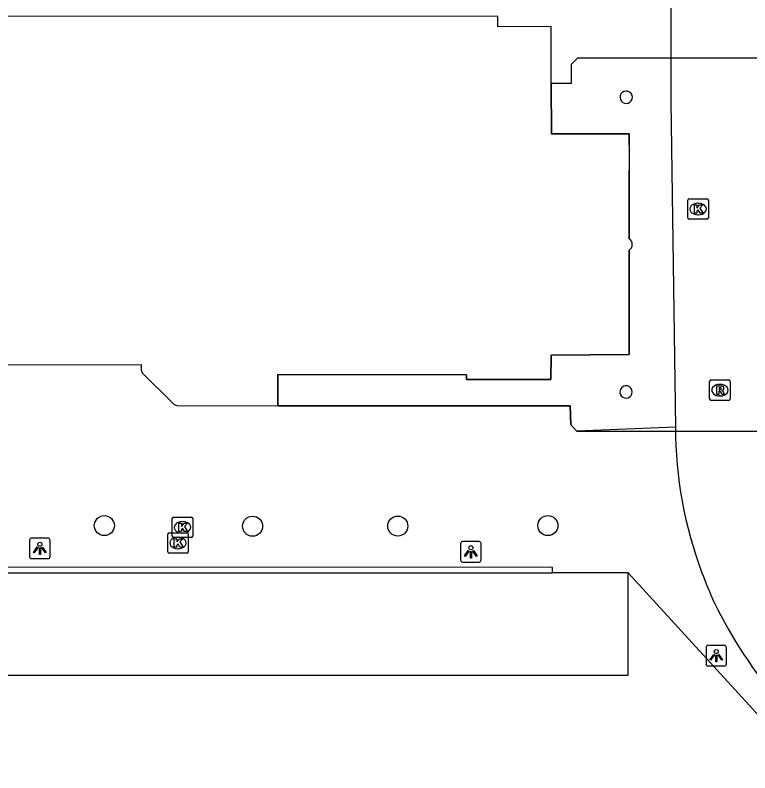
# Model space of a CAD drawing. Extents: x 161477 to 163040, y 383680 to 384868.
# Drawn here: x 162149.82 to 162185.65, y 384441.96 to 384478.93 of the extents above; entities that cross this region are included whole.
import ezdxf

# ---------------------------------------------------------------- set-up
doc = ezdxf.new("R2010")
doc.units = 0
for name, color, linetype in [('IMGEO_Boom', 7, 'Continuous'), ('IMGEO_Kolk', 7, 'Continuous'), ('IMGEO_Lichtpunt', 7, 'Continuous'), ('IMGEO_Muur', 7, 'Continuous'), ('IMGEO_Pand', 7, 'Continuous'), ('IMGEO_Pand_overbouw', 7, 'Continuous'), ('IMGEO_Rijbaan_lokaal_open', 7, 'Continuous'), ('IMGEO_Rioolput', 7, 'Continuous'), ('IMGEO_Voetpad_open', 7, 'Continuous')]:
    doc.layers.add(name, color=color, linetype=linetype)

msp = doc.modelspace()

# ---------------------------------------------------------------- linework, layer by layer
at = {"layer": 'IMGEO_Boom'}
for centre in [(162154.17, 384454.02), (162161.4, 384453.99), (162168.48, 384454), (162175.8, 384454.02)]:
    msp.add_circle(centre, 0.489, dxfattribs=at)
at = {"layer": 'IMGEO_Kolk'}
for p, q in [((162182.627, 384469.042), (162182.627, 384469.894)), ((162182.702, 384469.968), (162183.554, 384469.968)), ((162183.115, 384469.748), (162183.14, 384469.748)), ((162183.628, 384469.894), (162183.628, 384469.042)), ((162183.554, 384468.968), (162182.702, 384468.968)), ((162183.138, 384469.188), (162183.113, 384469.188)), ((162157.481, 384453.508), (162157.481, 384454.36)), ((162157.556, 384454.434), (162158.408, 384454.434)), ((162157.969, 384454.214), (162157.994, 384454.214)), ((162158.482, 384454.36), (162158.482, 384453.508)), ((162157.262, 384452.748), (162157.262, 384453.6)), ((162157.337, 384453.674), (162158.189, 384453.674)), ((162158.408, 384453.434), (162157.556, 384453.434)), ((162157.75, 384453.454), (162157.775, 384453.454)), ((162157.992, 384453.654), (162157.967, 384453.654)), ((162158.263, 384453.6), (162158.263, 384452.748)), ((162158.189, 384452.674), (162157.337, 384452.674)), ((162157.773, 384452.894), (162157.748, 384452.894))]:
    msp.add_line(p, q, dxfattribs=at)
for points in [[(162182.627, 384469.042), (162182.627, 384469.894)], [(162182.702, 384469.968), (162183.554, 384469.968)], [(162182.948, 384469.668), (162183.071, 384469.668), (162183.071, 384469.517), (162183.201, 384469.668), (162183.365, 384469.668), (162183.219, 384469.517), (162183.372, 384469.268), (162183.22, 384469.268), (162183.135, 384469.432), (162183.071, 384469.365), (162183.071, 384469.268), (162182.948, 384469.268), (162182.948, 384469.668)], [(162183.628, 384469.894), (162183.628, 384469.042)], [(162183.554, 384468.968), (162182.702, 384468.968)], [(162157.481, 384453.508), (162157.481, 384454.36)], [(162157.556, 384454.434), (162158.408, 384454.434)], [(162157.802, 384454.134), (162157.925, 384454.134), (162157.925, 384453.983), (162158.055, 384454.134), (162158.219, 384454.134), (162158.073, 384453.983), (162158.226, 384453.734), (162158.074, 384453.734), (162157.989, 384453.898), (162157.925, 384453.831), (162157.925, 384453.734), (162157.802, 384453.734), (162157.802, 384454.134)], [(162158.482, 384454.36), (162158.482, 384453.508)], [(162157.262, 384452.748), (162157.262, 384453.6)], [(162157.337, 384453.674), (162158.189, 384453.674)], [(162158.408, 384453.434), (162157.556, 384453.434)], [(162157.583, 384453.374), (162157.706, 384453.374), (162157.706, 384453.223), (162157.836, 384453.374), (162158, 384453.374), (162157.854, 384453.223), (162158.007, 384452.974), (162157.855, 384452.974), (162157.77, 384453.138), (162157.706, 384453.071), (162157.706, 384452.974), (162157.583, 384452.974), (162157.583, 384453.374)], [(162158.263, 384453.6), (162158.263, 384452.748)], [(162158.189, 384452.674), (162157.337, 384452.674)]]:
    msp.add_lwpolyline(points, dxfattribs=at)
for centre, start, end in [((162182.704, 384469.892), 91.552, 178.448), ((162182.704, 384469.892), 91.552, 178.448), ((162183.552, 384469.892), 1.552, 88.448), ((162183.552, 384469.892), 1.552, 88.448), ((162182.704, 384469.044), 181.552, 268.448), ((162182.704, 384469.044), 181.552, 268.448), ((162183.552, 384469.044), 271.552, 358.448), ((162183.552, 384469.044), 271.552, 358.448), ((162157.558, 384454.358), 91.552, 178.448), ((162157.558, 384454.358), 91.552, 178.448), ((162158.406, 384454.358), 1.552, 88.448), ((162158.406, 384454.358), 1.552, 88.448), ((162157.339, 384453.598), 91.552, 178.448), ((162157.339, 384453.598), 91.552, 178.448), ((162157.558, 384453.51), 181.552, 268.448), ((162157.558, 384453.51), 181.552, 268.448), ((162158.187, 384453.598), 1.552, 88.448), ((162158.187, 384453.598), 1.552, 88.448), ((162158.406, 384453.51), 271.552, 358.448), ((162158.406, 384453.51), 271.552, 358.448), ((162157.339, 384452.75), 181.552, 268.448), ((162157.339, 384452.75), 181.552, 268.448), ((162158.187, 384452.75), 271.552, 358.448), ((162158.187, 384452.75), 271.552, 358.448)]:
    msp.add_arc(centre, 0.0765, start, end, dxfattribs=at)
for centre, major_axis, ratio, start_param, end_param in [((162183.114, 384469.468), (-0.387, 0.002), 0.722429, 4.712389, 7.853982), ((162183.139, 384469.468), (-0.39, 0.002), 0.717154, 1.570796, 4.712389), ((162157.968, 384453.934), (-0.387, 0.002), 0.722429, 4.712389, 7.853982), ((162157.993, 384453.934), (-0.39, 0.002), 0.717154, 1.570796, 4.712389), ((162157.749, 384453.174), (-0.387, 0.002), 0.722429, 4.712389, 7.853982), ((162157.774, 384453.174), (-0.39, 0.002), 0.717154, 1.570796, 4.712389)]:
    msp.add_ellipse(centre, major_axis=major_axis, ratio=ratio, start_param=start_param, end_param=end_param, dxfattribs=at)
at = {"layer": 'IMGEO_Lichtpunt'}
for p, q in [((162151.429, 384453.408), (162150.621, 384453.408)), ((162151.429, 384453.408), (162150.621, 384453.408)), ((162150.527, 384453.313), (162150.527, 384452.506)), ((162150.527, 384453.313), (162150.527, 384452.506)), ((162151.523, 384452.506), (162151.523, 384453.313)), ((162151.523, 384452.506), (162151.523, 384453.313)), ((162171.547, 384453.143), (162171.547, 384452.336)), ((162171.547, 384453.143), (162171.547, 384452.336)), ((162172.449, 384453.238), (162171.641, 384453.238)), ((162172.449, 384453.238), (162171.641, 384453.238)), ((162172.543, 384452.336), (162172.543, 384453.143)), ((162172.543, 384452.336), (162172.543, 384453.143)), ((162150.621, 384452.412), (162151.429, 384452.412)), ((162150.621, 384452.412), (162151.429, 384452.412)), ((162171.641, 384452.242), (162172.449, 384452.242)), ((162171.641, 384452.242), (162172.449, 384452.242)), ((162184.415, 384448.17), (162183.607, 384448.17)), ((162184.415, 384448.17), (162183.607, 384448.17)), ((162183.513, 384448.075), (162183.513, 384447.268)), ((162183.513, 384448.075), (162183.513, 384447.268)), ((162184.509, 384447.268), (162184.509, 384448.075)), ((162184.509, 384447.268), (162184.509, 384448.075)), ((162183.607, 384447.174), (162184.415, 384447.174)), ((162183.607, 384447.174), (162184.415, 384447.174))]:
    msp.add_line(p, q, dxfattribs=at)
for points in [[(162150.901, 384452.977), (162150.94, 384452.949), (162150.752, 384452.687), (162150.714, 384452.714), (162150.901, 384452.977)], [(162151.113, 384452.949), (162151.151, 384452.976), (162151.338, 384452.714), (162151.299, 384452.686), (162151.113, 384452.949)], [(162151.003, 384452.929), (162151.05, 384452.929), (162151.05, 384452.607), (162151.003, 384452.607), (162151.003, 384452.929)], [(162171.921, 384452.807), (162171.96, 384452.779), (162171.772, 384452.517), (162171.734, 384452.544), (162171.921, 384452.807)], [(162172.023, 384452.759), (162172.07, 384452.759), (162172.07, 384452.437), (162172.023, 384452.437), (162172.023, 384452.759)], [(162172.133, 384452.779), (162172.171, 384452.806), (162172.358, 384452.544), (162172.319, 384452.516), (162172.133, 384452.779)], [(162183.887, 384447.739), (162183.926, 384447.711), (162183.738, 384447.449), (162183.7, 384447.476), (162183.887, 384447.739)], [(162183.989, 384447.691), (162184.036, 384447.691), (162184.036, 384447.369), (162183.989, 384447.369), (162183.989, 384447.691)], [(162184.099, 384447.711), (162184.137, 384447.738), (162184.324, 384447.476), (162184.285, 384447.448), (162184.099, 384447.711)]]:
    msp.add_lwpolyline(points, dxfattribs=at)
for centre in [(162151.026, 384453.111), (162172.046, 384452.941), (162184.012, 384447.873)]:
    msp.add_circle(centre, 0.0994, dxfattribs=at)
for centre, start, end in [((162150.621, 384453.313), 90, 180), ((162150.621, 384453.313), 90, 180), ((162151.429, 384453.313), 0, 90), ((162151.429, 384453.313), 0, 90), ((162171.641, 384453.143), 90, 180), ((162171.641, 384453.143), 90, 180), ((162172.449, 384453.143), 0, 90), ((162172.449, 384453.143), 0, 90), ((162150.621, 384452.506), 180, 270), ((162150.621, 384452.506), 180, 270), ((162151.429, 384452.506), 270, 0), ((162151.429, 384452.506), 270, 360), ((162171.641, 384452.336), 180, 270), ((162171.641, 384452.336), 180, 270), ((162172.449, 384452.336), 270, 0), ((162172.449, 384452.336), 270, 360), ((162183.607, 384448.075), 90, 180), ((162183.607, 384448.075), 90, 180), ((162184.415, 384448.075), 0, 90), ((162184.415, 384448.075), 0, 90), ((162183.607, 384447.268), 180, 270), ((162183.607, 384447.268), 180, 270), ((162184.415, 384447.268), 270, 0), ((162184.415, 384447.268), 270, 360)]:
    msp.add_arc(centre, 0.0946, start, end, dxfattribs=at)
at = {"layer": 'IMGEO_Muur'}
for points in [[(162176.02, 384451.721), (162176.02, 384451.971), (162140.959, 384451.989), (162131.048, 384451.994), (162123.705, 384451.998)], [(162122.219, 384451.721), (162176.02, 384451.721)]]:
    msp.add_lwpolyline(points, dxfattribs=at)
at = {"layer": 'IMGEO_Pand'}
for points in [[(162179.771, 384468.009), (162179.771, 384470.686), (162179.774, 384472.05), (162179.767, 384473.141), (162175.972, 384473.136), (162175.962, 384475.593), (162175.964, 384478.373), (162173.368, 384478.365), (162173.366, 384478.865), (162077.325, 384478.887), (162077.324, 384478.387), (162074.724, 384478.393), (162074.719, 384476.324), (162074.686, 384472.774), (162074.679, 384469.509), (162074.834, 384469.532)], [(162162.633, 384459.869), (162162.635, 384461.389), (162171.832, 384461.375), (162171.832, 384461.145), (162175.945, 384461.142), (162175.963, 384462.343), (162179.764, 384462.363), (162179.766, 384463.443), (162179.759, 384464.807), (162179.764, 384467.468)], [(162121.483, 384462.606), (162121.491, 384461.907), (162121.716, 384461.879), (162127.629, 384461.876), (162128.767, 384460.731), (162128.862, 384460.694), (162132.592, 384460.685), (162132.694, 384460.73), (162133.839, 384461.878), (162154.097, 384461.871), (162155.963, 384461.878), (162155.961, 384461.608), (162156.014, 384461.476), (162157.575, 384459.928), (162157.698, 384459.876), (162162.633, 384459.869)]]:
    msp.add_lwpolyline(points, dxfattribs=at)
for centre, radius, start, end in [((162179.622, 384474.92), 0.304, 77.1497, 359.9809), ((162179.62, 384474.918), 0.306, 0.4239, 76.7066), ((162179.602, 384467.741), 0.317, 300.7564, 57.761), ((162179.616, 384460.54), 0.302, 77.182, 0.09), ((162179.616, 384460.54), 0.302, 0.0771, 77.195)]:
    msp.add_arc(centre, radius, start, end, dxfattribs=at)
at = {"layer": 'IMGEO_Pand_overbouw'}
for points in [[(162202.106, 384477.334), (162193.126, 384477.34), (162193.123, 384476.836), (162177.24, 384476.829), (162176.932, 384476.52), (162176.934, 384475.59), (162175.962, 384475.593), (162175.972, 384473.136), (162179.767, 384473.141), (162179.771, 384468.009)], [(162179.764, 384467.468), (162179.764, 384462.363), (162175.963, 384462.343), (162175.945, 384461.142), (162171.832, 384461.145), (162171.832, 384461.375), (162162.635, 384461.389), (162162.633, 384459.869), (162176.888, 384459.86), (162176.914, 384458.931), (162177.212, 384458.635), (162210.812, 384458.635)]]:
    msp.add_lwpolyline(points, dxfattribs=at)
msp.add_arc((162179.602, 384467.741), 0.317, 300.7564, 57.761, dxfattribs=at)
at = {"layer": 'IMGEO_Rijbaan_lokaal_open'}
for points in [[(162181.761, 384488.414), (162181.785, 384487.889), (162181.803, 384487.363), (162181.803, 384474.711), (162182.026, 384458.817)], [(162122.219, 384446.721), (162179.719, 384446.721), (162179.719, 384451.721)], [(162179.719, 384451.721), (162202.103, 384427.227), (162202.389, 384424.592)]]:
    msp.add_lwpolyline(points, dxfattribs=at)
for centre, radius, start, end in [((162202.37, 384458.842), 20.344, 180.0697, 200.4974), ((162202.684, 384458.971), 20.683, 200.5278, 204.8586), ((162204.001, 384459.978), 22.305, 205.7839, 220.7074)]:
    msp.add_arc(centre, radius, start, end, dxfattribs=at)
at = {"layer": 'IMGEO_Rioolput'}
for p, q in [((162183.764, 384461.13), (162184.616, 384461.13)), ((162183.689, 384460.204), (162183.689, 384461.056)), ((162184.177, 384460.91), (162184.202, 384460.91)), ((162184.69, 384461.056), (162184.69, 384460.204)), ((162184.616, 384460.13), (162183.764, 384460.13)), ((162184.2, 384460.35), (162184.175, 384460.35))]:
    msp.add_line(p, q, dxfattribs=at)
for points in [[(162183.764, 384461.13), (162184.616, 384461.13)], [(162183.689, 384460.204), (162183.689, 384461.056)], [(162184.278, 384460.828), (162184.026, 384460.83), (162184.026, 384460.43)], [(162184.204, 384460.749), (162184.15, 384460.749), (162184.15, 384460.668)], [(162184.69, 384461.056), (162184.69, 384460.204)], [(162184.026, 384460.43), (162184.15, 384460.43), (162184.15, 384460.592), (162184.161, 384460.592)], [(162184.15, 384460.668), (162184.202, 384460.668)], [(162184.208, 384460.563), (162184.279, 384460.43), (162184.419, 384460.43), (162184.354, 384460.556)], [(162184.616, 384460.13), (162183.764, 384460.13)]]:
    msp.add_lwpolyline(points, dxfattribs=at)
for centre, radius, start, end in [((162183.766, 384461.054), 0.0765, 91.552, 178.448), ((162183.766, 384461.054), 0.0765, 91.552, 178.448), ((162184.614, 384461.054), 0.0765, 1.552, 88.448), ((162184.614, 384461.054), 0.0765, 1.552, 88.448), ((162184.21, 384460.653), 0.0964, 77.0061, 93.1865), ((162184.224, 384460.71), 0.0378, 276.6634, 79.6772), ((162184.277, 384460.718), 0.109, 350.3612, 89.416), ((162184.16, 384460.539), 0.0533, 26.0293, 88.6989), ((162184.186, 384460.857), 0.19, 274.7715, 282.9687), ((162184.275, 384460.718), 0.112, 277.5842, 350.9817), ((162184.259, 384460.503), 0.108, 29.5134, 73.7905), ((162183.766, 384460.206), 0.0765, 181.552, 268.448), ((162183.766, 384460.206), 0.0765, 181.552, 268.448), ((162184.614, 384460.206), 0.0765, 271.552, 358.448), ((162184.614, 384460.206), 0.0765, 271.552, 358.448)]:
    msp.add_arc(centre, radius, start, end, dxfattribs=at)
for centre, major_axis, ratio, start_param, end_param in [((162184.176, 384460.63), (-0.387, 0.002), 0.722429, 4.712389, 7.853982), ((162184.201, 384460.63), (-0.39, 0.002), 0.717154, 1.570796, 4.712389)]:
    msp.add_ellipse(centre, major_axis=major_axis, ratio=ratio, start_param=start_param, end_param=end_param, dxfattribs=at)
at = {"layer": 'IMGEO_Voetpad_open'}
for points in [[(162182.026, 384458.817), (162177.212, 384458.635), (162176.914, 384458.931), (162176.888, 384459.86), (162162.633, 384459.869)], [(162179.719, 384451.721), (162176.02, 384451.721)]]:
    msp.add_lwpolyline(points, dxfattribs=at)

doc.saveas('drawing.dxf')
